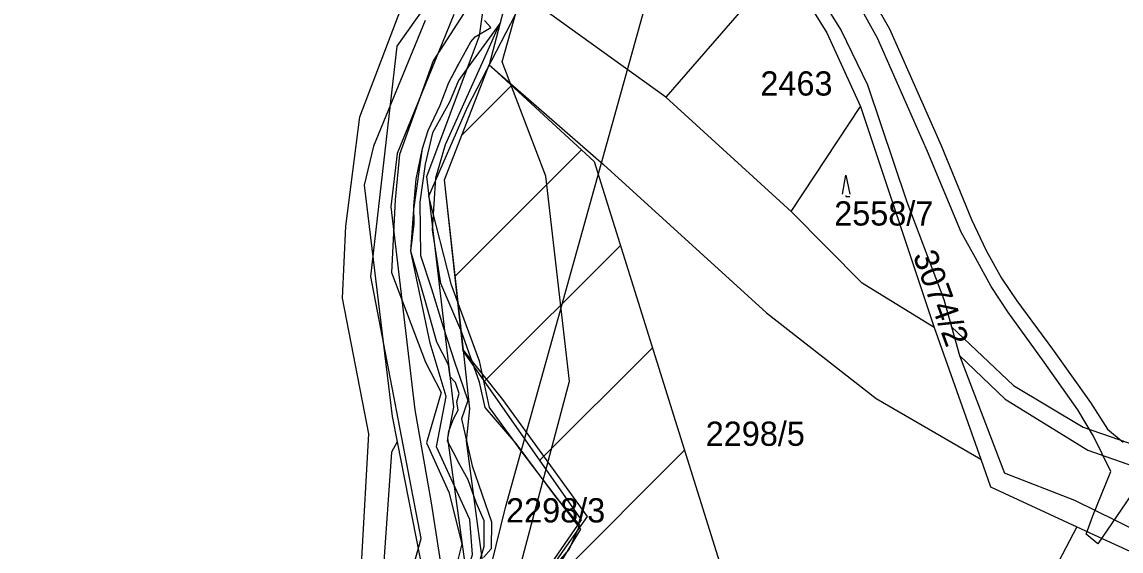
# Model space of a CAD drawing. Extents: x -564810 to -550519, y -1045831 to -1034011.
# Drawn here: x -551787.6 to -551556.4, y -1037886.5 to -1037775.2 of the extents above; entities that cross this region are included whole.
import ezdxf

# ---------------------------------------------------------------- set-up
doc = ezdxf.new("R2010")
doc.units = 0
for name, color, linetype in [('Interakční prvky', 7, 'Continuous'), ('KN stav', 7, 'Continuous'), ('Lesní porost', 7, 'Continuous'), ('Odvodněné plochy', 7, 'Continuous'), ('Parcelní čísla', 7, 'Continuous'), ('Polní cesty stavající', 7, 'Continuous'), ('přeložka st silnice', 7, 'Continuous'), ('STG', 7, 'Continuous'), ('vodní toky', 7, 'Continuous'), ('Vrstva 18', 7, 'Continuous'), ('Vrstva 33', 7, 'Continuous'), ('Vrstva 4', 7, 'Continuous'), ('zamokř ploch', 7, 'Continuous')]:
    doc.layers.add(name, color=color, linetype=linetype)

msp = doc.modelspace()

# ---------------------------------------------------------------- linework, layer by layer
at = {"layer": 'Interakční prvky'}
msp.add_lwpolyline([(-551815.2, -1038103.87), (-551768.89, -1038062), (-551754.38, -1038041.34), (-551734.29, -1037993.33), (-551703.6, -1037883.91), (-551714.2, -1037828.76), (-551708.61, -1037780.35), (-551698.01, -1037765.28), (-551701.36, -1037732.9)], dxfattribs=at)
at = {"layer": 'KN stav'}
for p, q in [((-551625.17, -1037760.06), (-551652.1, -1037791.03)), ((-551691.33, -1037778.14), (-551689.42, -1037764.26)), ((-551684.89, -1037767.43), (-551689.26, -1037784.27)), ((-551652.1, -1037791.03), (-551682.63, -1037769.06)), ((-551623.28, -1037769.41), (-551618.22, -1037777.52)), ((-551620.07, -1037769.24), (-551615.23, -1037777.03)), ((-551702.73, -1037774.92), (-551713.64, -1037801.32)), ((-551696.68, -1037773.64), (-551698.38, -1037777.78)), ((-551615.23, -1037777.03), (-551609.72, -1037788.46)), ((-551698.38, -1037777.78), (-551708.66, -1037802.87)), ((-551692.58, -1037781.49), (-551691.33, -1037778.14)), ((-551618.22, -1037777.52), (-551611.13, -1037793.03)), ((-551702.38, -1037807.74), (-551692.58, -1037781.49)), ((-551698.65, -1037808.41), (-551689.26, -1037784.27)), ((-551689.26, -1037784.27), (-551687.51, -1037785.79)), ((-551687.51, -1037785.79), (-551665.23, -1037805.18)), ((-551609.72, -1037788.46), (-551601.42, -1037813.05)), ((-551625.73, -1037815.13), (-551611.13, -1037793.03)), ((-551611.13, -1037793.03), (-551595.67, -1037839.51)), ((-551713.64, -1037801.32), (-551715.6, -1037809.54)), ((-551708.66, -1037802.87), (-551709.95, -1037814.11)), ((-551665.23, -1037805.18), (-551630.96, -1037836.4)), ((-551715.6, -1037809.54), (-551709.69, -1037858.23)), ((-551696.73, -1037856.23), (-551702.38, -1037807.74)), ((-551694.71, -1037844.27), (-551698.65, -1037808.41)), ((-551709.95, -1037814.11), (-551704.92, -1037856.84)), ((-551601.42, -1037813.05), (-551593.65, -1037833.6)), ((-551610.83, -1037830.18), (-551625.73, -1037815.13)), ((-551595.67, -1037839.51), (-551610.83, -1037830.18)), ((-551593.65, -1037833.6), (-551592.03, -1037839.34)), ((-551630.96, -1037836.4), (-551607.83, -1037854.4)), ((-551595.67, -1037839.51), (-551585.86, -1037867.17)), ((-551592.03, -1037839.34), (-551590.33, -1037845.38)), ((-551592.03, -1037839.34), (-551578.98, -1037851.68)), ((-551686.41, -1037854.61), (-551694.71, -1037844.27)), ((-551693.35, -1037856.64), (-551694.71, -1037844.27)), ((-551590.33, -1037845.38), (-551580.88, -1037870.11)), ((-551578.98, -1037851.68), (-551564.29, -1037860.49)), ((-551668.59, -1037879.26), (-551686.41, -1037854.61)), ((-551607.83, -1037854.4), (-551585.86, -1037867.17)), ((-551709.69, -1037858.23), (-551708.64, -1037863.58)), ((-551704.92, -1037856.84), (-551701.51, -1037876.41)), ((-551697.97, -1037862.79), (-551696.73, -1037856.23)), ((-551694.02, -1037863.42), (-551693.35, -1037856.64)), ((-551564.29, -1037860.49), (-551521.03, -1037875.49)), ((-551692.53, -1037901.82), (-551697.97, -1037862.79)), ((-551708.64, -1037863.58), (-551709.8, -1037865.69)), ((-551708.64, -1037863.58), (-551702.17, -1037896.32)), ((-551688.79, -1037903.06), (-551694.02, -1037863.42)), ((-551709.8, -1037865.69), (-551712.8, -1037907.56)), ((-551585.86, -1037867.17), (-551583.78, -1037873.02)), ((-551566.04, -1037875.87), (-551580.88, -1037870.11)), ((-551583.78, -1037873.02), (-551565.63, -1037881.4)), ((-551701.51, -1037876.41), (-551697.88, -1037899.69)), ((-551557.4, -1037880.15), (-551566.04, -1037875.87)), ((-551675.12, -1037888.54), (-551668.59, -1037879.26)), ((-551565.63, -1037881.4), (-551598.04, -1037943.16)), ((-551565.63, -1037881.4), (-551559.38, -1037884.29)), ((-551517.31, -1037900.01), (-551557.4, -1037880.15)), ((-551559.38, -1037884.29), (-551540.31, -1037893.1))]:
    msp.add_line(p, q, dxfattribs=at)
at = {"layer": 'Lesní porost'}
for p, q in [((-551687, -1037775.54), (-551693.74, -1037784.82)), ((-551689.76, -1037781.73), (-551687, -1037775.54)), ((-551698.43, -1037801), (-551689.76, -1037781.73)), ((-551693.74, -1037784.82), (-551695.73, -1037787.53)), ((-551695.73, -1037787.53), (-551697.64, -1037792.12)), ((-551697.64, -1037792.12), (-551701.17, -1037798.55)), ((-551701.17, -1037798.55), (-551702.77, -1037805.17)), ((-551700.48, -1037808.04), (-551698.43, -1037801)), ((-551702.77, -1037805.17), (-551703.86, -1037813.15)), ((-551701.2, -1037818.92), (-551700.48, -1037808.04)), ((-551703.86, -1037813.15), (-551703.73, -1037824.38)), ((-551699.45, -1037830.22), (-551701.2, -1037818.92)), ((-551703.73, -1037824.38), (-551701.44, -1037831.38)), ((-551695.04, -1037840.53), (-551699.45, -1037830.22)), ((-551701.44, -1037831.38), (-551698.95, -1037839.38)), ((-551698.95, -1037839.38), (-551696.47, -1037846.93)), ((-551691.31, -1037851), (-551695.04, -1037840.53)), ((-551696.47, -1037846.93), (-551694.78, -1037852)), ((-551690.13, -1037856.34), (-551691.31, -1037851)), ((-551694.78, -1037852), (-551693.79, -1037854.87)), ((-551693.79, -1037854.87), (-551695.13, -1037858.7)), ((-551683.59, -1037863.9), (-551690.13, -1037856.34)), ((-551695.13, -1037858.7), (-551692.83, -1037868.63)), ((-551675.26, -1037875.14), (-551683.59, -1037863.9)), ((-551692.83, -1037868.63), (-551688.78, -1037880.35)), ((-551670.22, -1037881.07), (-551675.26, -1037875.14)), ((-551688.78, -1037880.35), (-551688.87, -1037886.09)), ((-551672.43, -1037886.2), (-551670.22, -1037881.07)), ((-551688.87, -1037886.09), (-551690.48, -1037887.86)), ((-551679.87, -1037894.77), (-551672.43, -1037886.2))]:
    msp.add_line(p, q, dxfattribs=at)
at = {"layer": 'Odvodněné plochy'}
msp.add_lwpolyline([(-551900.29, -1037774.7), (-551876.37, -1037829.93), (-551708.89, -1037960.63), (-551690.1, -1037909.35), (-551669.82, -1037879.93), (-551694.74, -1037844.42), (-551698.65, -1037808.41), (-551689.26, -1037784.27), (-551667.21, -1037804.56), (-551640.8, -1037888.84), (-551647.32, -1037914.08), (-551658.81, -1037951.1), (-551629.83, -1037965.01), (-551727.19, -1038035.65), (-551741.1, -1038056.52), (-551689.18, -1038257.3), (-551710.98, -1038273.85), (-551737.72, -1038322.56), (-551754.67, -1038342.59), (-551787.84, -1038361.97), (-551812.91, -1038372.05), (-551836.77, -1038387.52), (-551852.44, -1038396.9), (-551895.44, -1038426.86)], dxfattribs=at)
at = {"layer": 'Polní cesty stavající'}
for points in [[(-551613.87, -1037761.18), (-551605.09, -1037776.64), (-551594.18, -1037801.23), (-551587.84, -1037816.78), (-551584.7, -1037823.28), (-551581.48, -1037829.13), (-551578.29, -1037833.91), (-551570.76, -1037844.06), (-551562.76, -1037855.27), (-551559.22, -1037860.89), (-551555.9, -1037863.65)], [(-551554.27, -1037874.85), (-551561.25, -1037884.97), (-551563.7, -1037883), (-551562.28, -1037879.12), (-551558.51, -1037869.82), (-551562.13, -1037862.36), (-551565.42, -1037856.83), (-551572.51, -1037846.77), (-551580.13, -1037836.23), (-551583.7, -1037830.85), (-551586.94, -1037824.82), (-551589.97, -1037819.44), (-551597.04, -1037802.48), (-551607.6, -1037778.63), (-551616.38, -1037762.77)]]:
    msp.add_lwpolyline(points, dxfattribs=at)
at = {"layer": 'přeložka st silnice'}
for p, q in [((-551694.97, -1037798.95), (-551684.59, -1037788.57)), ((-551696.44, -1037828.71), (-551669.86, -1037802.12)), ((-551690.26, -1037850.81), (-551661.68, -1037822.22)), ((-551678.59, -1037867.43), (-551654.93, -1037843.76)), ((-551685.37, -1037902.49), (-551648.18, -1037865.3))]:
    msp.add_line(p, q, dxfattribs=at)
at = {"layer": 'STG'}
msp.add_lwpolyline([(-551627.07, -1038399.26), (-551669.32, -1038276.14), (-551682.18, -1038224.68), (-551704.23, -1038112.59), (-551720.76, -1038029.9), (-551711.57, -1037982.12), (-551685.86, -1037877.38), (-551654.62, -1037765.29), (-551641.76, -1037690.13)], dxfattribs=at)
at = {"layer": 'vodní toky'}
for p, q in [((-551691.8, -1037769), (-551701.04, -1037783.42)), ((-551688.91, -1037776.38), (-551690.23, -1037774.92)), ((-551692.19, -1037778.32), (-551688.91, -1037776.38)), ((-551695.42, -1037783.61), (-551693.16, -1037779.39)), ((-551693.16, -1037779.39), (-551692.19, -1037778.32)), ((-551701.04, -1037783.42), (-551708.17, -1037803.08)), ((-551697.73, -1037787.95), (-551695.7, -1037784.08)), ((-551695.7, -1037784.08), (-551695.42, -1037783.61)), ((-551699.57, -1037792.71), (-551697.73, -1037787.95)), ((-551702.13, -1037798.09), (-551699.57, -1037792.71)), ((-551703.29, -1037801.82), (-551702.13, -1037798.09)), ((-551704.65, -1037808.29), (-551703.29, -1037801.82)), ((-551708.17, -1037803.08), (-551709.06, -1037812.66)), ((-551705.11, -1037813.99), (-551704.65, -1037808.29)), ((-551709.06, -1037812.66), (-551709.8, -1037827.93)), ((-551705.05, -1037817.72), (-551705.11, -1037813.99)), ((-551705.79, -1037823.44), (-551705.05, -1037817.72)), ((-551702.71, -1037833.82), (-551705.79, -1037823.44)), ((-551709.8, -1037827.93), (-551702.7, -1037846.78)), ((-551700.28, -1037842.57), (-551702.71, -1037833.82)), ((-551697.81, -1037847.36), (-551700.28, -1037842.57)), ((-551702.7, -1037846.78), (-551699.38, -1037853.14)), ((-551697.48, -1037849.88), (-551697.81, -1037847.36)), ((-551696.34, -1037851.08), (-551697.48, -1037849.88)), ((-551695.59, -1037853.39), (-551696.34, -1037851.08)), ((-551699.38, -1037853.14), (-551702.47, -1037863.75)), ((-551696.11, -1037855.16), (-551695.59, -1037853.39)), ((-551695.77, -1037856.9), (-551696.11, -1037855.16)), ((-551696.75, -1037858.73), (-551695.77, -1037856.9)), ((-551697.76, -1037861.32), (-551696.75, -1037858.73)), ((-551698.07, -1037863.42), (-551697.76, -1037861.32)), ((-551702.47, -1037863.75), (-551697.79, -1037874.16)), ((-551696.84, -1037865.63), (-551698.07, -1037863.42)), ((-551695.42, -1037868.36), (-551696.84, -1037865.63)), ((-551693.69, -1037871.52), (-551695.42, -1037868.36)), ((-551692.01, -1037876.31), (-551693.69, -1037871.52)), ((-551697.79, -1037874.16), (-551695.03, -1037884.97)), ((-551690.34, -1037880.2), (-551692.01, -1037876.31)), ((-551690.31, -1037885.56), (-551690.34, -1037880.2)), ((-551695.03, -1037884.97), (-551703.92, -1037920.32)), ((-551691.16, -1037888.39), (-551690.31, -1037885.56))]:
    msp.add_line(p, q, dxfattribs=at)
at = {"layer": 'Vrstva 18'}
for points in [[(-551703.32, -1037708.36), (-551694.79, -1037723.28), (-551686.69, -1037733.51), (-551682.85, -1037748.01), (-551679.44, -1037762.51), (-551683.71, -1037773.59), (-551693.94, -1037793.2), (-551702.04, -1037811.96), (-551697.35, -1037830.3), (-551691.38, -1037846.5), (-551689.25, -1037856.31), (-551682.43, -1037865.69), (-551670.06, -1037881.89), (-551673.9, -1037888.28), (-551687.54, -1037902.35), (-551693.51, -1037916.42), (-551702.04, -1037944.14), (-551708.43, -1037968.44), (-551717.39, -1038001.69), (-551724.21, -1038015.76)], [(-551771.69, -1038052.9), (-551752.5, -1038020.71), (-551741.63, -1037995.99), (-551732.46, -1037959.74), (-551722.02, -1037918.39), (-551716.05, -1037888.12), (-551714.56, -1037861.9), (-551720.1, -1037833.33), (-551719.46, -1037818.19), (-551716.47, -1037795.17), (-551707.31, -1037771.08), (-551702.19, -1037761.27), (-551703.04, -1037748.06), (-551706.88, -1037731.86), (-551717.11, -1037714.8)]]:
    msp.add_lwpolyline(points, dxfattribs=at)
at = {"layer": 'Vrstva 33'}
for points in [[(-551730.02, -1038007.12), (-551721.85, -1037990.65), (-551695.72, -1037918.58), (-551685.13, -1037898.8), (-551672.41, -1037850.76), (-551677.36, -1037807.66), (-551686.54, -1037783.63), (-551676.65, -1037748.31), (-551666.06, -1037727.11), (-551668.18, -1037709.45), (-551677.44, -1037722.66)], [(-551748.33, -1038038.98), (-551744.49, -1038027.09), (-551736.89, -1038019.67), (-551720.68, -1037983.25), (-551701.7, -1037917.52), (-551692.8, -1037887.25), (-551693.31, -1037879.86), (-551700.33, -1037864.6), (-551698.3, -1037854.01), (-551701.7, -1037842.81), (-551705.79, -1037823.44), (-551705.16, -1037814.7), (-551703.29, -1037801.82), (-551702.13, -1037798.09), (-551699.57, -1037792.71), (-551697.73, -1037787.95), (-551695.42, -1037783.61), (-551693.16, -1037779.39), (-551692.19, -1037778.32), (-551688.91, -1037776.38), (-551690.23, -1037774.92)]]:
    msp.add_lwpolyline(points, dxfattribs=at)
at = {"layer": 'Vrstva 4'}
for p, q in [((-551625.73, -1037815.13), (-551652.1, -1037791.03)), ((-551590.33, -1037845.38), (-551580.73, -1037854.6)), ((-551580.73, -1037854.6), (-551563.33, -1037865.33)), ((-551563.33, -1037865.33), (-551521.88, -1037879.84))]:
    msp.add_line(p, q, dxfattribs=at)
at = {"layer": 'zamokř ploch'}
for points in [[(-551614.91, -1037811.42), (-551614.21, -1037807.42), (-551613.41, -1037811.42)], [(-551614.21, -1037811.72), (-551614.21, -1037811.92), (-551613.41, -1037811.92)]]:
    msp.add_lwpolyline(points, dxfattribs=at)

# ---------------------------------------------------------------- texts
at = {"layer": 'Parcelní čísla'}
for s, p in [('2463', (-551632.22, -1037790.71)), ('2558/7', (-551616.69, -1037818.05)), ('2298/5', (-551643.72, -1037864.39)), ('2298/3', (-551685.72, -1037880.51))]:
    msp.add_text(s, height=5.1, dxfattribs=at).set_placement(p)
msp.add_text('3074/2', height=5.1, rotation=290.1407, dxfattribs=at).set_placement((-551600.2, -1037824.34))

doc.saveas('drawing.dxf')
